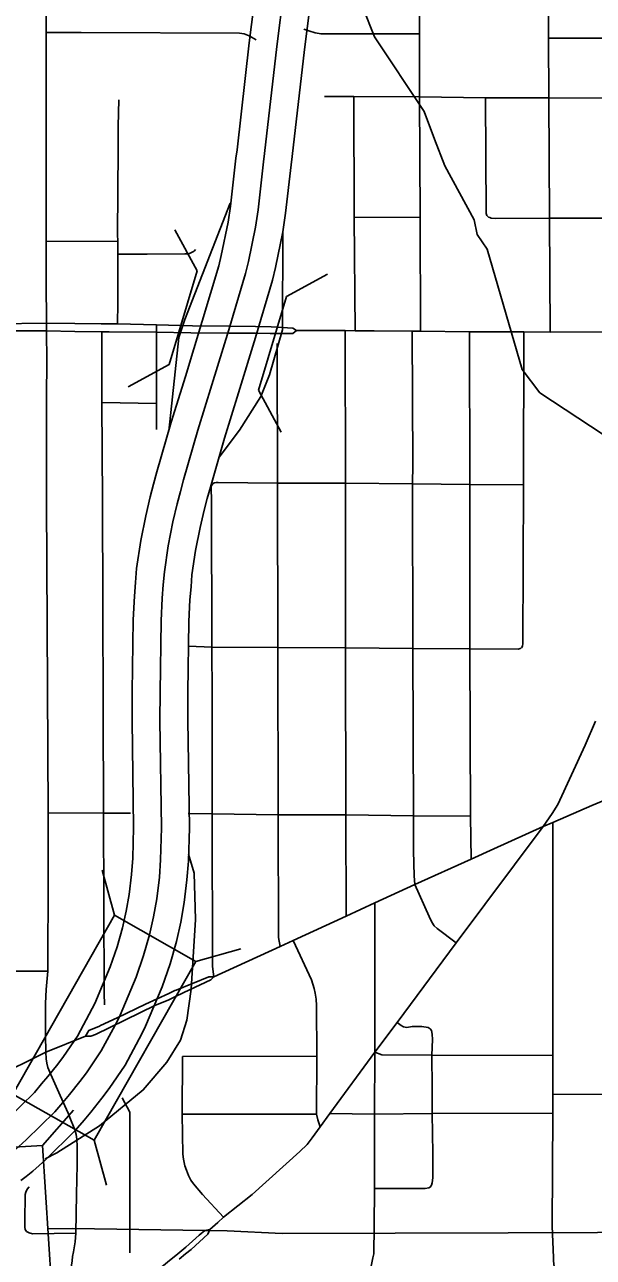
# Model space of a CAD drawing. Extents: x -1403959 to 81668, y -1400582 to 11018.
# Drawn here: x 7381.4 to 7440.7, y 8330.4 to 8458.9 of the extents above; entities that cross this region are included whole.
import ezdxf

# ---------------------------------------------------------------- set-up
doc = ezdxf.new("R2010")
doc.units = 0
for name, color, linetype in [('tdCiAirportTxt', 7, 'Continuous'), ('tdCiCityCartoShort', 7, 'Continuous'), ('tdCiCityStreetTxt', 7, 'Continuous'), ('tdCiSectNmbr', 7, 'Continuous'), ('tdCiSectTwpRng', 7, 'Continuous'), ('tdCoDivCarto', 7, 'Continuous'), ('tdCoPriCL', 7, 'Continuous'), ('tdCoSurfBitum', 7, 'Continuous'), ('tdCoSurfEarth', 7, 'Continuous')]:
    doc.layers.add(name, color=color, linetype=linetype)

msp = doc.modelspace()

# ---------------------------------------------------------------- linework, layer by layer
at = {"layer": 'tdCiAirportTxt'}
for points in [[(7379.61, 8344.79), (7382.44, 8347.59), (7383.19, 8348.47), (7383.85, 8349.24), (7384.88, 8350.52), (7385.48, 8351.34), (7386.92, 8353.45), (7388.46, 8356.32), (7388.72, 8356.86), (7390.33, 8360.67), (7391.06, 8362.76), (7391.62, 8364.74), (7392.01, 8366.48), (7392.31, 8368.22), (7392.57, 8370.31), (7392.69, 8372.01), (7392.78, 8375.21), (7392.62, 8386.36), (7392.63, 8389.35), (7392.74, 8396.85), (7392.86, 8399.31), (7392.98, 8400.74), (7393.09, 8402.21), (7393.52, 8405.1), (7394.05, 8407.69), (7394.5, 8409.66), (7394.84, 8411), (7395.19, 8412.26), (7396.7, 8417.45), (7398.17, 8422.21), (7399.93, 8427.96), (7401.65, 8433.73), (7401.91, 8434.83), (7402.62, 8438.29), (7402.87, 8439.97), (7403.45, 8444.97), (7403.56, 8445.83), (7404.82, 8456.98), (7405.55, 8462.77)], [(7381.03, 8338.41), (7381.56, 8338.83), (7382.28, 8339.4), (7383.58, 8340.55), (7386.69, 8343.62), (7387.61, 8344.7), (7388.33, 8345.54), (7389.48, 8346.98), (7390.22, 8347.99), (7391.89, 8350.44), (7393.64, 8353.7), (7394.01, 8354.48), (7395.75, 8358.58), (7396.59, 8361.01), (7397.25, 8363.31), (7397.7, 8365.35), (7398.06, 8367.37), (7398.34, 8369.75), (7398.49, 8371.71), (7398.59, 8375.17), (7398.42, 8386.39), (7398.43, 8389.3), (7398.54, 8396.66), (7398.65, 8398.94), (7398.76, 8400.28), (7398.86, 8401.55), (7399.24, 8404.09), (7399.72, 8406.47), (7400.14, 8408.29), (7400.45, 8409.5), (7400.78, 8410.68), (7402.26, 8415.79), (7403.72, 8420.5), (7405.49, 8426.28), (7407.26, 8432.24), (7407.58, 8433.58), (7408.34, 8437.29), (7408.62, 8439.22), (7409.21, 8444.27), (7409.32, 8445.14), (7410.58, 8456.29), (7411.31, 8462.07)]]:
    msp.add_lwpolyline(points, dxfattribs=at)
at = {"layer": 'tdCiCityCartoShort'}
msp.add_lwpolyline([(7408.43, 8462.4), (7407.7, 8456.62), (7406.44, 8445.46), (7406.33, 8444.6), (7405.75, 8439.57), (7405.48, 8437.77), (7404.74, 8434.18), (7404.45, 8432.96), (7402.71, 8427.09), (7400.94, 8421.33), (7399.48, 8416.6), (7397.98, 8411.45), (7397.65, 8410.23), (7397.32, 8408.95), (7396.88, 8407.05), (7396.38, 8404.57), (7395.98, 8401.86), (7395.87, 8400.49), (7395.76, 8399.1), (7395.64, 8396.73), (7395.53, 8389.3), (7395.52, 8386.35), (7395.69, 8375.17), (7395.59, 8371.84), (7395.46, 8370.01), (7395.19, 8367.77), (7394.86, 8365.89), (7394.44, 8364), (7393.82, 8361.86), (7393.04, 8359.6), (7391.36, 8355.65), (7391.05, 8354.99), (7389.4, 8351.92), (7387.85, 8349.64), (7387.18, 8348.72), (7386.09, 8347.37), (7385.4, 8346.55), (7384.56, 8345.58), (7381.59, 8342.64), (7380.41, 8341.6)], dxfattribs=at)
at = {"layer": 'tdCiCityStreetTxt'}
for p, q in [((7390.79, 8366.07), (7389.5, 8370.77)), ((7380.19, 8347.42), (7390.79, 8366.07)), ((7390.79, 8366.07), (7399.26, 8361.25)), ((7399.26, 8361.25), (7403.96, 8362.54)), ((7399.26, 8361.25), (7388.66, 8342.61)), ((7388.66, 8342.61), (7380.19, 8347.42)), ((7383.28, 8342.07), (7386.5, 8345.73)), ((7388.66, 8342.61), (7388.66, 8342.61)), ((7388.66, 8342.61), (7389.95, 8337.91)), ((7373.56, 8341.45), (7383.28, 8342.07)), ((7383.28, 8342.07), (7384.65, 8320.67))]:
    msp.add_line(p, q, dxfattribs=at)
at = {"layer": 'tdCiSectNmbr'}
for points in [[(7383.66, 8436.3), (7383.65, 8458.06), (7383.63, 8465.43), (7383.65, 8469.3), (7383.68, 8475.78), (7383.63, 8500.14)], [(7383.66, 8432.12), (7383.66, 8436.3)], [(7383.7, 8427.38), (7383.69, 8427.76), (7383.66, 8432.12)], [(7383.7, 8427.76), (7383.69, 8427.76), (7378.49, 8427.69), (7374.61, 8427.58), (7365.21, 8427.54)], [(7386.65, 8427.73), (7383.7, 8427.76)], [(7383.72, 8423.77), (7383.7, 8426.96), (7383.7, 8427.38)], [(7389.41, 8427.71), (7386.65, 8427.73)], [(7390.23, 8427.7), (7389.41, 8427.71)], [(7395.15, 8427.58), (7391.11, 8427.69), (7390.23, 8427.7)], [(7402.79, 8427.44), (7398.92, 8427.48), (7395.15, 8427.58)], [(7405.48, 8427.41), (7402.79, 8427.44)], [(7409.77, 8427.02), (7409.37, 8427.26), (7407.13, 8427.39), (7405.48, 8427.41)], [(7377.72, 8426.97), (7383.7, 8426.96)], [(7383.7, 8426.96), (7383.7, 8426.96), (7386.64, 8426.91)], [(7386.64, 8426.91), (7389.48, 8426.87), (7390.23, 8426.86)], [(7390.23, 8426.86), (7395.16, 8426.82)], [(7395.16, 8426.82), (7395.16, 8426.82), (7398.75, 8426.77), (7402.74, 8426.74)], [(7402.74, 8426.74), (7405.47, 8426.71)], [(7405.47, 8426.71), (7407.01, 8426.7)], [(7407.01, 8426.7), (7407.22, 8426.7)], [(7407.22, 8426.7), (7409.38, 8426.7), (7409.77, 8427.02)], [(7409.77, 8427.02), (7414.83, 8426.99)], [(7409.77, 8427.02), (7409.77, 8427.02)], [(7414.83, 8426.99), (7414.83, 8426.99), (7415.86, 8426.98), (7417.86, 8426.96), (7421.82, 8426.93), (7422.7, 8426.93), (7427.81, 8426.87), (7433.47, 8426.85), (7436.2, 8426.84), (7443.65, 8426.86), (7448.76, 8426.86), (7454.52, 8426.91)], [(7383.7, 8420.11), (7383.72, 8423.77)], [(7383.64, 8351.8), (7383.59, 8353.55), (7383.6, 8356.87), (7383.66, 8358.32), (7383.82, 8360.23), (7383.85, 8362), (7383.88, 8368.47), (7383.88, 8376.74), (7383.7, 8409.22), (7383.7, 8420.11)], [(7435.47, 8375.31), (7436.43, 8376.65), (7437, 8377.61), (7439.86, 8383.8), (7440.94, 8386.29)], [(7440.56, 8377.48), (7446.82, 8380.11)], [(7430.35, 8372.99), (7435.47, 8375.31), (7436.5, 8375.72), (7440.56, 8377.48)], [(7400.72, 8333.31), (7401.56, 8334.03), (7402.16, 8334.58), (7405.13, 8336.95), (7410.09, 8341.43), (7410.86, 8342.16), (7411.4, 8342.86), (7412.23, 8344.02), (7413.25, 8345.39), (7417.93, 8351.77), (7420.27, 8354.89), (7426.42, 8363.19), (7435.47, 8375.31)], [(7422.08, 8369.26), (7427.96, 8371.89), (7430.35, 8372.99)], [(7401.15, 8359.65), (7408.05, 8362.81), (7409.42, 8363.41), (7414.93, 8365.95), (7417.93, 8367.35), (7422.08, 8369.26), (7422.08, 8369.26)], [(7401.15, 8359.65), (7400.61, 8359.64), (7397.2, 8358.25), (7397.08, 8358.2), (7396.45, 8357.91), (7394.02, 8356.79), (7391.05, 8355.38)], [(7398.62, 8358.3), (7400.83, 8359.33), (7401.15, 8359.65)], [(7397.2, 8357.61), (7398.62, 8358.3)], [(7387.77, 8353.45), (7388.3, 8353.45), (7388.8, 8353.63), (7388.82, 8353.63), (7394.98, 8356.65), (7396.45, 8357.24), (7397.2, 8357.61)], [(7391.05, 8355.38), (7389.33, 8354.56), (7389.23, 8354.51), (7388.1, 8354.05), (7387.77, 8353.45)], [(7383.64, 8351.8), (7387.77, 8353.45)], [(7349.93, 8335.91), (7352.55, 8337.06), (7354.27, 8337.94), (7355.72, 8338.68), (7361.45, 8341.38), (7367.17, 8344.01), (7372.97, 8346.65), (7378.13, 8349.09), (7383.64, 8351.8)], [(7386.89, 8340.03), (7386.89, 8341.95), (7386.84, 8342.73), (7386.79, 8343.22), (7386.64, 8343.74), (7386.59, 8343.87), (7386.13, 8344.99), (7385.95, 8345.42), (7385.13, 8347.27), (7384.13, 8349.45), (7383.84, 8350.19), (7383.73, 8350.64), (7383.66, 8351.09), (7383.64, 8351.8)], [(7386.82, 8336.99), (7386.89, 8340.03)], [(7386.42, 8330.49), (7386.5, 8330.97), (7386.68, 8332), (7386.76, 8332.92), (7386.82, 8336.99)], [(7400.72, 8333.31), (7400.2, 8333.2), (7399.61, 8332.7), (7398.23, 8331.47), (7397.4, 8330.78), (7397.19, 8330.61)], [(7397.52, 8330.2), (7398.2, 8330.75), (7398.79, 8331.23), (7400.53, 8332.8), (7400.72, 8333.31)], [(7386.62, 8323.06), (7386.27, 8324.07), (7386.24, 8327.73), (7386.25, 8328.94), (7386.31, 8329.59), (7386.36, 8330.03), (7386.42, 8330.49)], [(7397.19, 8330.61), (7396.51, 8330.06), (7395.89, 8329.54), (7393.69, 8328.06), (7393.41, 8327.6)]]:
    msp.add_lwpolyline(points, dxfattribs=at)
at = {"layer": 'tdCiSectTwpRng'}
for points in [[(7436.06, 8451.24), (7436.03, 8457.49), (7436.06, 8463.49), (7436.05, 8469.07), (7436.12, 8475.56), (7436.08, 8480.94), (7436.03, 8486.19), (7436.01, 8491.7), (7436.02, 8497.19), (7435.99, 8503.45)], [(7422.7, 8426.93), (7422.66, 8438.83), (7422.6, 8451.36), (7422.58, 8457.91), (7422.54, 8475.61), (7422.49, 8481.02), (7422.45, 8486.24), (7422.43, 8491.49), (7422.43, 8497.25), (7422.45, 8497.88), (7422.56, 8498.36), (7422.79, 8498.77), (7423.3, 8499.18), (7424.35, 8499.85)], [(7383.65, 8458.06), (7387.3, 8458.06)], [(7387.3, 8458.06), (7403.8, 8458.01), (7404.29, 8457.93), (7404.82, 8457.73), (7405.56, 8457.29)], [(7410.52, 8458.41), (7411.04, 8458.23), (7411.71, 8458.03), (7412.33, 8457.92), (7422.58, 8457.91)], [(7436.03, 8457.49), (7471.88, 8457.47)], [(7391.15, 8445.89), (7391.16, 8448.3), (7391.22, 8451.04)], [(7412.68, 8451.38), (7415.75, 8451.41), (7422.6, 8451.36), (7422.6, 8451.36)], [(7415.86, 8426.98), (7415.76, 8438.79), (7415.75, 8451.41)], [(7422.6, 8451.36), (7429.47, 8451.26), (7436.06, 8451.24)], [(7429.91, 8438.77), (7429.78, 8438.82), (7429.62, 8438.98), (7429.52, 8439.2), (7429.47, 8451.26)], [(7436.06, 8451.24), (7470.34, 8451.22)], [(7436.2, 8426.84), (7436.14, 8438.72), (7436.06, 8451.24)], [(7391.11, 8437.05), (7391.15, 8445.89)], [(7415.76, 8438.79), (7422.66, 8438.83)], [(7429.91, 8438.77), (7430.06, 8438.72)], [(7430.06, 8438.72), (7430.51, 8438.67), (7436.14, 8438.72)], [(7436.14, 8438.72), (7441.49, 8438.71), (7447.02, 8438.72)], [(7383.66, 8436.3), (7391.13, 8436.27)], [(7391.11, 8427.69), (7391.12, 8429.85), (7391.13, 8434.97), (7391.13, 8436.27), (7391.11, 8437.05)], [(7391.13, 8434.97), (7394.18, 8434.96), (7398.1, 8434.99), (7398.54, 8435.01), (7399.03, 8435.23), (7399.11, 8435.31)], [(7399.11, 8435.31), (7399.23, 8435.43)], [(7395.16, 8416.69), (7395.16, 8419.41), (7395.16, 8426.82), (7395.15, 8427.58)], [(7389.63, 8376.69), (7389.52, 8409.27), (7389.47, 8419.49), (7389.47, 8423.29), (7389.48, 8426.87)], [(7414.93, 8365.95), (7414.9, 8376.52), (7414.86, 8393.92), (7414.86, 8411.08), (7414.83, 8426.99)], [(7421.88, 8413.02), (7421.82, 8426.93)], [(7427.83, 8393.81), (7427.84, 8410.97), (7427.81, 8426.87)], [(7433.21, 8393.92), (7433.32, 8394.11), (7433.36, 8394.39), (7433.42, 8410.93), (7433.47, 8426.85)], [(7407.76, 8425.45), (7407.76, 8425.64)], [(7408.05, 8362.81), (7407.9, 8363.75), (7407.85, 8376.51), (7407.83, 8393.96), (7407.79, 8411.08), (7407.76, 8425.45)], [(7389.47, 8419.49), (7395.16, 8419.41)], [(7421.97, 8372.78), (7421.95, 8376.42), (7421.89, 8393.87), (7421.87, 8411.02), (7421.88, 8413.02)], [(7401.15, 8359.65), (7401, 8360.73), (7400.98, 8376.61), (7400.98, 8388.92), (7400.93, 8393.99), (7400.89, 8409.18), (7400.87, 8410.68), (7400.9, 8410.83)], [(7400.9, 8410.83), (7400.9, 8410.84), (7401.02, 8411.02), (7401.16, 8411.12), (7401.37, 8411.16), (7401.59, 8411.17), (7407.79, 8411.08), (7414.86, 8411.08), (7421.87, 8411.02), (7427.84, 8410.97), (7433.42, 8410.93)], [(7400.9, 8410.83), (7400.9, 8410.83)], [(7398.5, 8394.12), (7400.93, 8393.99), (7407.83, 8393.96)], [(7407.83, 8393.96), (7414.86, 8393.92), (7421.89, 8393.87), (7427.83, 8393.81), (7432.86, 8393.79), (7433.19, 8393.91)], [(7427.89, 8376.37), (7427.83, 8393.81)], [(7383.88, 8376.74), (7389.63, 8376.69), (7392.45, 8376.68)], [(7389.73, 8356.73), (7389.72, 8357.94), (7389.63, 8376.69)], [(7398.47, 8376.65), (7400.98, 8376.61)], [(7400.98, 8376.61), (7407.85, 8376.51), (7414.9, 8376.52), (7421.95, 8376.42), (7427.89, 8376.37)], [(7427.96, 8371.89), (7427.89, 8376.37)], [(7436.5, 8375.72), (7436.49, 8351.45)], [(7422.08, 8369.26), (7422.02, 8370.18), (7421.97, 8372.78)], [(7426.42, 8363.19), (7424.43, 8364.67), (7424.13, 8364.97), (7423.88, 8365.34), (7423.59, 8365.92), (7422.08, 8369.26)], [(7417.85, 8333.64), (7417.88, 8337.57), (7417.89, 8345.32), (7417.93, 8351.77), (7417.93, 8367.35)], [(7412.23, 8344.02), (7411.97, 8344.73), (7411.83, 8345.31), (7411.87, 8351.36), (7411.83, 8356.64), (7411.8, 8357.31), (7411.69, 8357.93), (7411.61, 8358.41), (7411.31, 8359.32), (7409.42, 8363.41)], [(7378.13, 8360.07), (7378.39, 8360.23), (7383.82, 8360.23)], [(7420.27, 8354.89), (7420.67, 8354.55), (7420.92, 8354.41), (7421.27, 8354.36), (7421.81, 8354.45), (7422.83, 8354.45), (7423.5, 8354.37)], [(7423.59, 8354.3), (7423.5, 8354.37)], [(7423.71, 8337.73), (7423.82, 8337.91), (7423.91, 8338.18), (7423.99, 8338.69), (7423.97, 8341.21), (7423.89, 8345.39), (7423.91, 8348.06), (7423.86, 8351.46), (7423.93, 8353.11), (7423.92, 8353.65), (7423.82, 8354.04), (7423.68, 8354.23), (7423.59, 8354.3)], [(7402.16, 8334.58), (7399.95, 8336.95), (7399.02, 8338.06), (7398.75, 8338.46), (7398.49, 8338.94), (7398.28, 8339.48), (7398.12, 8339.93), (7397.97, 8340.64), (7397.92, 8341.14), (7397.85, 8345.34), (7397.89, 8351.33)], [(7397.89, 8351.33), (7397.9, 8351.33)], [(7397.9, 8351.33), (7411.87, 8351.36)], [(7417.93, 8351.77), (7418.65, 8351.5), (7423.86, 8351.46), (7436.49, 8351.45)], [(7436.43, 8333.66), (7436.47, 8345.44), (7436.5, 8347.38), (7436.49, 8351.45)], [(7436.5, 8347.38), (7442.99, 8347.41), (7443.05, 8347.41), (7443.05, 8347.41), (7450.06, 8347.44), (7456.87, 8347.46), (7463.93, 8347.49), (7470.82, 8347.48), (7477.69, 8347.52), (7484.55, 8347.54)], [(7392.39, 8330.86), (7392.37, 8345.54), (7391.59, 8347.04)], [(7397.85, 8345.34), (7411.83, 8345.31)], [(7413.25, 8345.39), (7417.89, 8345.32), (7423.89, 8345.39), (7436.47, 8345.44)], [(7381.88, 8332.95), (7381.61, 8333.11), (7381.48, 8333.31), (7381.43, 8333.55), (7381.44, 8334.16), (7381.46, 8336.96), (7381.54, 8337.21), (7381.67, 8337.49), (7381.9, 8337.76)], [(7417.88, 8337.57), (7421.65, 8337.58), (7423.19, 8337.58), (7423.55, 8337.65), (7423.71, 8337.73)], [(7414.05, 8323.54), (7414.05, 8323.54), (7414.05, 8323.91), (7414.12, 8324.59), (7414.29, 8325.41), (7414.56, 8325.87), (7414.93, 8326.29), (7415.31, 8326.56), (7415.92, 8326.88), (7416.38, 8327.19), (7416.74, 8327.56), (7417.04, 8327.97), (7417.27, 8328.43), (7417.43, 8329.06), (7417.57, 8329.64), (7417.73, 8330.36), (7417.83, 8330.78), (7417.85, 8333.64)], [(7437.86, 8325.52), (7437.82, 8326.1), (7437.75, 8326.67), (7437.6, 8327.17), (7437, 8328.12), (7436.77, 8328.65), (7436.65, 8329.05), (7436.59, 8329.74), (7436.56, 8330.05), (7436.55, 8330.39), (7436.43, 8333.66)], [(7381.88, 8332.95), (7381.89, 8332.95), (7382.25, 8332.85), (7386.76, 8332.92)]]:
    msp.add_lwpolyline(points, dxfattribs=at)
at = {"layer": 'tdCoDivCarto'}
msp.add_lwpolyline([(7383.84, 8333.37), (7386.39, 8333.39), (7402.53, 8333.16), (7408.27, 8332.89), (7431.83, 8332.95), (7459.81, 8333.07), (7481.72, 8333.16), (7492.79, 8333.18), (7532.9, 8333.46), (7537.93, 8333.46)], dxfattribs=at)
at = {"layer": 'tdCoPriCL'}
for points in [[(7402.86, 8440.27), (7398.11, 8428.16), (7397.79, 8427.22)], [(7408.31, 8427.06), (7408.34, 8437.29)], [(7397.79, 8427.22), (7397.49, 8426.27), (7396.44, 8416.52)], [(7408.31, 8427.06), (7406.93, 8422.4), (7406.05, 8420.13), (7403.82, 8416.63), (7401.7, 8413.79)], [(7398.76, 8358.35), (7399.23, 8365.63), (7399.09, 8370.43), (7398.49, 8372.42)], [(7398.76, 8358.35), (7398.34, 8355.11), (7397.66, 8353.04), (7396.24, 8350.73), (7393.78, 8347.86), (7389.21, 8344.1), (7384.78, 8341.28), (7383.57, 8340.68)]]:
    msp.add_lwpolyline(points, dxfattribs=at)
at = {"layer": 'tdCoSurfBitum'}
msp.add_lwpolyline([(7416.68, 8460.67), (7417.9, 8457.62), (7423.08, 8449.83), (7424.15, 8446.93), (7425.22, 8444.18), (7428.27, 8438.53), (7428.58, 8437), (7429.64, 8435.47), (7433.3, 8422.95), (7435.13, 8420.51), (7443.07, 8415.31), (7447.65, 8410.42), (7450.25, 8406.76), (7453.15, 8404.16), (7454.67, 8402.32), (7455.28, 8398.66), (7454.67, 8395.15), (7454.67, 8389.65), (7454.82, 8387.67), (7455.74, 8385.68)], dxfattribs=at)
at = {"layer": 'tdCoSurfEarth'}
for p, q in [((7399.4, 8433.22), (7397.08, 8437.51)), ((7396.5, 8423.47), (7399.4, 8433.22)), ((7408.7, 8430.55), (7412.99, 8432.87)), ((7408.7, 8430.55), (7405.8, 8420.78)), ((7396.5, 8423.47), (7392.22, 8421.15)), ((7405.8, 8420.78), (7408.17, 8416.41))]:
    msp.add_line(p, q, dxfattribs=at)

doc.saveas('drawing.dxf')
